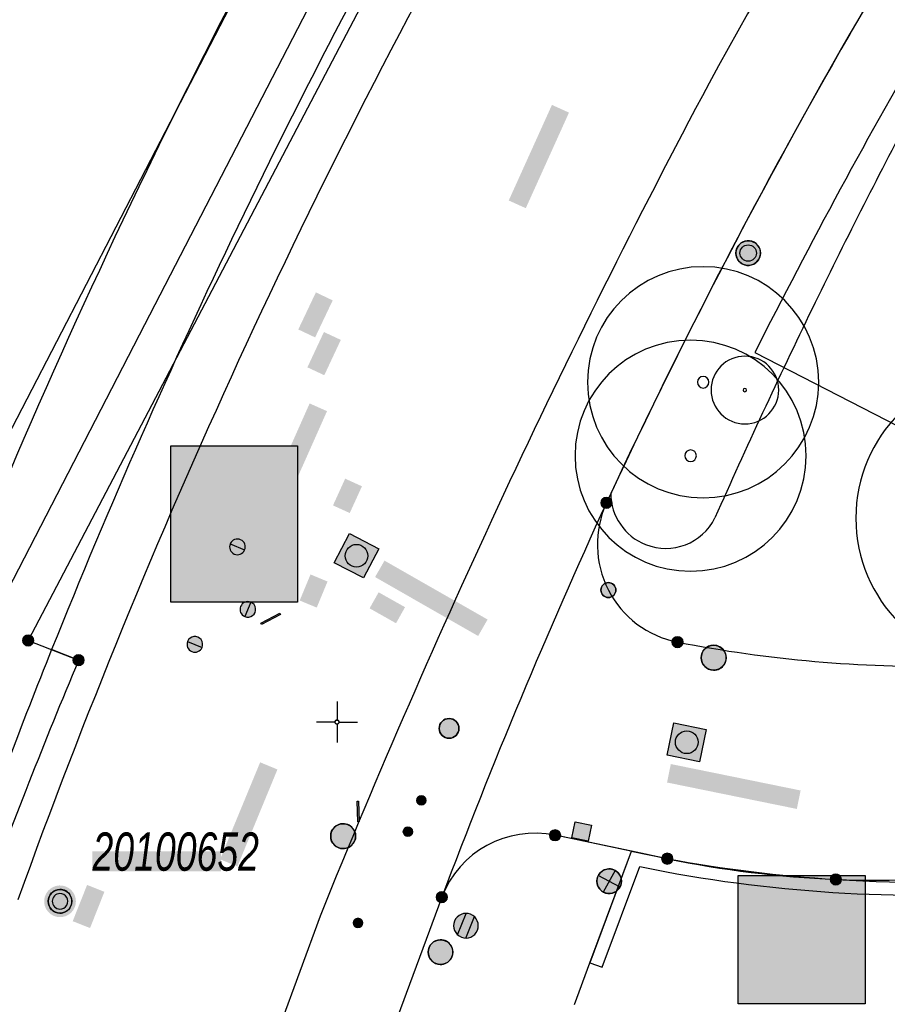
# Model space of a CAD drawing. Header units: metres. Extents: x 2695560 to 2696939, y 1260491 to 1262050.
# Tile 785 of 1005: x 2696666 to 2696693, y 1261416 to 1261446. Entities that reach past the tile are written whole.
import ezdxf

# ---------------------------------------------------------------- set-up
doc = ezdxf.new("R2010")
doc.units = ezdxf.units.M
doc.linetypes.add('AUSGEZOGEN', pattern=[0])
for name, color, linetype in [('XR$1$AV_Flächen (EO)', 7, 'AUSGEZOGEN'), ('XR$1$AV_Grenzpunkte', 7, 'AUSGEZOGEN'), ('XR$1$AV_Koordinatennetzpunkte', 7, 'AUSGEZOGEN'), ('XR$1$AV_Lagefixpunkt-Nr.', 7, 'AUSGEZOGEN'), ('XR$1$AV_Lagefixpunkte', 7, 'AUSGEZOGEN'), ('XR$1$AV_Linien (BB)', 7, 'AUSGEZOGEN'), ('XR$1$AV_Linien (EO)', 7, 'AUSGEZOGEN'), ('XR$1$AW_LK_Schachtdeckel', 24, 'AUSGEZOGEN'), ('XR$1$AW_LK_Zwischenpunkt', 24, 'AUSGEZOGEN'), ('XR$1$EW_LK_Bauwerk_FL_Linie_Punkt', 1, 'AUSGEZOGEN'), ('XR$1$EW_LK_Knoten', 1, 'AUSGEZOGEN'), ('XR$1$GR_Baum', 94, 'AUSGEZOGEN'), ('XR$1$Liegenschaftsgrenzen', 7, 'AUSGEZOGEN'), ('XR$1$PFAV', 255, 'AUSGEZOGEN'), ('XR$1$PFAW', 255, 'AUSGEZOGEN'), ('XR$1$PFEW', 255, 'AUSGEZOGEN'), ('XR$1$PFWA', 255, 'AUSGEZOGEN'), ('XR$1$RAEW', 8, 'AUSGEZOGEN'), ('XR$1$RP_Abstandslinie', 7, 'AUSGEZOGEN'), ('XR$1$WA_LK_Absperrarmatur', 171, 'AUSGEZOGEN'), ('XR$1$WA_LK_Hydrant', 171, 'AUSGEZOGEN'), ('XR$1$WA_LK_Rohrleitungsteil', 171, 'AUSGEZOGEN')]:
    doc.layers.add(name, color=color, linetype=linetype)
doc.styles.add('ARIAL', font='arial.ttf')

# ---------------------------------------------------------------- blocks, each defined once
blk = doc.blocks.new('COMPLEXOBJECT_20')
at = {"layer": 'XR$1$AV_Linien (BB)', "color": 7, "linetype": 'AUSGEZOGEN', "transparency": 33554687}
blk.add_arc((6853.571, 11352.256), 187.984, 149.62568, 154.91721, dxfattribs=at)
blk = doc.blocks.new('COMPLEXOBJECT_115')
at = {"layer": 'XR$1$AV_Linien (BB)', "color": 7, "linetype": 'AUSGEZOGEN', "transparency": 33554687}
blk.add_lwpolyline([(6690.688, 11478.743), (6669.153, 11437.068), (6649.028, 11398.05)], dxfattribs=at)
blk = doc.blocks.new('COMPLEXOBJECT_126')
at = {"layer": 'XR$1$AV_Linien (BB)', "color": 7, "linetype": 'AUSGEZOGEN', "transparency": 33554687}
blk.add_line((6685.03, 11420.85), (6683.938, 11421.077), dxfattribs=at)
blk.add_arc((6691.617, 11453.265), 33.078, 258.5129, 267.4575, dxfattribs=at)
blk = doc.blocks.new('COMPLEXOBJECT_127')
at = {"layer": 'XR$1$AV_Linien (BB)', "color": 7, "linetype": 'AUSGEZOGEN', "transparency": 33554687}
for centre, radius, start, end in [((6868.925, 11350.322), 199.572, 152.17822, 154.08072), ((6869.258, 11350.165), 199.94, 154.08201, 156.08884), ((6684.983, 11431.944), 1.668, 179.8563, 248.5207), ((6684.983, 11431.944), 1.668, 248.528, 333.6892)]:
    blk.add_arc(centre, radius, start, end, dxfattribs=at)
blk = doc.blocks.new('COMPLEXOBJECT_129')
at = {"layer": 'XR$1$AV_Linien (BB)', "color": 7, "linetype": 'AUSGEZOGEN', "transparency": 33554687}
blk.add_line((6683.938, 11421.077), (6681.62, 11421.56), dxfattribs=at)
blk.add_arc((6681.001, 11418.605), 3.019, 78.1762, 159.138, dxfattribs=at)
blk = doc.blocks.new('COMPLEXOBJECT_130')
at = {"layer": 'XR$1$AV_Linien (BB)', "color": 7, "linetype": 'AUSGEZOGEN', "transparency": 33554687}
for centre, radius, start, end in [((6685.956, 11430.397), 3.049, 155.535, 207.059), ((6685.913, 11430.377), 3.002, 207.0893, 258.9965), ((6692.987, 11466.763), 40.07, 258.9975, 271.0334), ((6694.461, 11444.747), 18.063, 267.6185, 277.8578)]:
    blk.add_arc(centre, radius, start, end, dxfattribs=at)
blk = doc.blocks.new('COMPLEXOBJECT_134')
at = {"layer": 'XR$1$AV_Linien (BB)', "color": 7, "linetype": 'AUSGEZOGEN', "transparency": 33554687}
blk.add_lwpolyline([(6691.676, 11412.91), (6695.413, 11411.567), (6697.809, 11418.128)], dxfattribs=at)
for centre, radius, start, end in [((6692.823, 11463.176), 43.039, 266.4393, 275.1402), ((6696.419, 11418.792), 1.54, 334.4657, 80.2912)]:
    blk.add_arc(centre, radius, start, end, dxfattribs=at)
blk = doc.blocks.new('COMPLEXOBJECT_158')
at = {"layer": 'XR$1$AV_Linien (BB)', "color": 7, "linetype": 'AUSGEZOGEN', "transparency": 33554687}
for centre, radius, start, end in [((6691.663, 11453.2), 32.926, 285.2969, 295.6573), ((6691.376, 11453.222), 33.025, 267.873, 285.7682)]:
    blk.add_arc(centre, radius, start, end, dxfattribs=at)
blk = doc.blocks.new('COMPLEXOBJECT_610')
at = {"layer": 'XR$1$AV_Linien (BB)', "color": 7, "linetype": 'AUSGEZOGEN', "transparency": 33554687}
blk.add_arc((6849.144, 11350.938), 197.203, 157.3504, 159.68296, dxfattribs=at)
blk = doc.blocks.new('COMPLEXOBJECT_611')
at = {"layer": 'XR$1$AV_Linien (BB)', "color": 7, "linetype": 'AUSGEZOGEN', "transparency": 33554687}
blk.add_arc((6859.874, 11349.717), 208.476, 150.45905, 158.18138, dxfattribs=at)
blk = doc.blocks.new('COMPLEXOBJECT_766')
at = {"layer": 'XR$1$AV_Linien (BB)', "color": 7, "linetype": 'AUSGEZOGEN', "transparency": 33554687}
blk.add_arc((6862.231, 11348.54), 209.354, 150.46826, 160.15733, dxfattribs=at)
blk = doc.blocks.new('COMPLEXOBJECT_800')
at = {"layer": 'XR$1$AV_Linien (BB)', "color": 7, "linetype": 'AUSGEZOGEN', "transparency": 33554687}
blk.add_line((6674.483, 11419.102), (6664.103, 11390.852), dxfattribs=at)
for centre, radius, start, end in [((6856.146, 11351.514), 193.59, 139.92473, 151.32481), ((6919.725, 11319.999), 264.509, 151.94394, 157.99625)]:
    blk.add_arc(centre, radius, start, end, dxfattribs=at)
blk = doc.blocks.new('COMPLEXOBJECT_870')
at = {"layer": 'XR$1$AV_Flächen (EO)', "color": 7, "linetype": 'AUSGEZOGEN', "transparency": 33554687}
blk.add_line((6667.15, 11426.88), (6666.332, 11427.201), dxfattribs=at)
blk.add_arc((6849.144, 11350.938), 197.203, 157.3504, 159.68296, dxfattribs=at)
blk = doc.blocks.new('COMPLEXOBJECT_959')
at = {"layer": 'XR$1$AV_Flächen (EO)', "color": 7, "linetype": 'AUSGEZOGEN', "transparency": 33554687}
for p, q in [((6684.191, 11420.61), (6684.957, 11420.456)), ((6697.448, 11418.301), (6697.809, 11418.128))]:
    blk.add_line(p, q, dxfattribs=at)
blk.add_lwpolyline([(6685.03, 11420.85), (6683.935, 11421.069), (6682.681, 11417.691), (6683.056, 11417.552), (6684.191, 11420.61)], dxfattribs=at)
for centre, radius, start, end in [((6692.817, 11463.017), 42.88, 259.5367, 266.4337), ((6692.789, 11462.917), 43.177, 259.5498, 275.1483), ((6692.823, 11463.176), 43.039, 266.4393, 275.1402), ((6696.42, 11418.792), 1.54, 23.0608, 80.3108), ((6696.446, 11418.811), 1.124, 333.0153, 78.8864), ((6696.416, 11418.793), 1.544, 334.4994, 22.9687)]:
    blk.add_arc(centre, radius, start, end, dxfattribs=at)
blk = doc.blocks.new('COMPLEXOBJECT_978')
at = {"layer": 'XR$1$AV_Linien (EO)', "color": 7, "linetype": 'AUSGEZOGEN', "transparency": 33554687}
blk.add_line((6645.131, 11395.322), (6689.593, 11481.183), dxfattribs=at)
blk = doc.blocks.new('COMPLEXOBJECT_1215')
at = {"layer": 'XR$1$Liegenschaftsgrenzen', "color": 7, "linetype": 'AUSGEZOGEN', "transparency": 33554687}
blk.add_lwpolyline([(6684.6, 11460.76), (6683.44, 11461.45), (6665.62, 11427.48), (6667.15, 11426.88)], dxfattribs=at)
blk.add_arc((6849.144, 11350.938), 197.203, 157.3504, 159.68296, dxfattribs=at)
blk = doc.blocks.new('COMPLEXOBJECT_1216')
at = {"layer": 'XR$1$Liegenschaftsgrenzen', "color": 7, "linetype": 'AUSGEZOGEN', "transparency": 33554687}
blk.add_line((6678.18, 11419.68), (6670.46, 11398.88), dxfattribs=at)
blk = doc.blocks.new('COMPLEXOBJECT_1223')
at = {"layer": 'XR$1$Liegenschaftsgrenzen', "color": 7, "linetype": 'AUSGEZOGEN', "transparency": 33554687}
blk.add_arc((6852.699, 11352.708), 187.003, 149.61009, 155.02685, dxfattribs=at)
blk = doc.blocks.new('COMPLEXOBJECT_1237')
at = {"layer": 'XR$1$Liegenschaftsgrenzen', "color": 7, "linetype": 'AUSGEZOGEN', "transparency": 33554687}
blk.add_line((6685.03, 11420.85), (6681.62, 11421.56), dxfattribs=at)
for centre, radius, start, end in [((6691.663, 11453.2), 32.926, 285.2969, 295.6573), ((6681.001, 11418.605), 3.019, 78.1762, 159.138), ((6691.376, 11453.222), 33.025, 267.873, 285.7682), ((6691.617, 11453.265), 33.078, 258.5129, 267.4575)]:
    blk.add_arc(centre, radius, start, end, dxfattribs=at)
blk = doc.blocks.new('COMPLEXOBJECT_1238')
at = {"layer": 'XR$1$Liegenschaftsgrenzen', "color": 7, "linetype": 'AUSGEZOGEN', "transparency": 33554687}
for centre, radius, start, end in [((6685.956, 11430.397), 3.049, 155.535, 207.059), ((6685.913, 11430.377), 3.002, 207.0893, 258.9965), ((6692.987, 11466.763), 40.07, 258.9975, 271.0334)]:
    blk.add_arc(centre, radius, start, end, dxfattribs=at)
blk = doc.blocks.new('BWAV1')
at = {"layer": 'XR$1$PFAV', "transparency": 33554687}
blk.add_hatch(color=7, dxfattribs=at).paths.add_polyline_path([(0.67, 0), (0.656, 0.135), (0.616, 0.264), (0.55, 0.383), (0.462, 0.486), (0.354, 0.569), (0.233, 0.628), (0.101, 0.662), (-0.034, 0.669), (-0.168, 0.649), (-0.295, 0.602), (-0.41, 0.53), (-0.508, 0.436), (-0.586, 0.325), (-0.639, 0.201), (-0.667, 0.068), (-0.667, -0.068), (-0.639, -0.201), (-0.586, -0.325), (-0.508, -0.436), (-0.41, -0.53), (-0.295, -0.602), (-0.168, -0.649), (-0.034, -0.669), (0.101, -0.662), (0.233, -0.628), (0.354, -0.569), (0.462, -0.486), (0.55, -0.383), (0.616, -0.264), (0.656, -0.135)])
at = {"color": 7, "transparency": 33554687}
for radius, start, end in [(0.5, 91.1948, 268.8052), (0.5, 268.8052, 91.1948), (0.326, 91.1948, 268.8052), (0.326, 268.8052, 91.1948)]:
    blk.add_arc((0, 0), radius, start, end, dxfattribs=at)
at = {"layer": 'XR$1$PFAV', "transparency": 33554687}
blk.add_circle((0, 0), 0.5, dxfattribs=at)
blk = doc.blocks.new('BAV15')
at = {"layer": 'XR$1$PFAV', "transparency": 33554687}
blk.add_hatch(color=7, dxfattribs=at).paths.add_polyline_path([(0.5, 0), (0.49, 0.101), (0.459, 0.197), (0.41, 0.286), (0.344, 0.362), (0.264, 0.424), (0.174, 0.469), (0.076, 0.494), (-0.025, 0.499), (-0.125, 0.484), (-0.22, 0.449), (-0.306, 0.395), (-0.379, 0.326), (-0.437, 0.243), (-0.477, 0.15), (-0.497, 0.051), (-0.497, -0.051), (-0.477, -0.15), (-0.437, -0.243), (-0.379, -0.326), (-0.306, -0.395), (-0.22, -0.449), (-0.125, -0.484), (-0.025, -0.499), (0.076, -0.494), (0.174, -0.469), (0.264, -0.424), (0.344, -0.362), (0.41, -0.286), (0.459, -0.197), (0.49, -0.101)])
at = {"color": 7, "transparency": 33554687}
for start, end in [(90, 270), (270, 90)]:
    blk.add_arc((0, 0), 0.5, start, end, dxfattribs=at)
at = {"layer": 'XR$1$PFAV', "transparency": 33554687}
blk.add_circle((0, 0), 0.5, dxfattribs=at)
blk = doc.blocks.new('BAV2041')
at = {"color": 7, "transparency": 33554687}
for p, q in [((0, 0.5), (0, 0.05)), ((-0.05, 0), (-0.5, 0)), ((0.05, 0), (0.5, 0)), ((0, -0.05), (0, -0.5))]:
    blk.add_line(p, q, dxfattribs=at)
blk.add_circle((0, 0), 0.05, dxfattribs=at)
for start, end in [(90, 270), (270, 90)]:
    blk.add_arc((0, 0), 0.05, start, end, dxfattribs=at)
blk = doc.blocks.new('COMPLEXOBJECT_1451')
at = {"layer": 'XR$1$RP_Abstandslinie', "color": 7, "linetype": 'AUSGEZOGEN', "transparency": 33554687}
blk.add_arc((6857.667, 11350.527), 209.368, 149.87373, 159.68656, dxfattribs=at)
blk = doc.blocks.new('WBGR1')
at = {"color": 94, "transparency": 33554687}
for radius, start, end in [(1, 90, 270), (1, 270, 90), (0.05, 90, 270), (0.05, 270, 90)]:
    blk.add_arc((0, 0), radius, start, end, dxfattribs=at)
blk = doc.blocks.new('BAW2092')
at = {"true_color": 0x000000, "transparency": 33554687}
blk.add_hatch(color=18, dxfattribs=at).paths.add_polyline_path([(-0.03, 0.5), (-0.03, -0.5), (0.03, -0.5), (0.03, 0.5)])
at = {"transparency": 33554687}
blk.add_lwpolyline([(-0.03, 0.5), (0.03, 0.5), (0.03, -0.5), (-0.03, -0.5), (-0.03, 0.5)], close=True, dxfattribs=at)
blk = doc.blocks.new('BAW2087')
at = {"lineweight": 25, "true_color": 0x000000, "transparency": 33554687}
h = blk.add_hatch(color=18, dxfattribs=at)
h.paths.add_polyline_path([(-0.5, 0.5), (-0.5, -0.5), (0.5, -0.5), (0.5, 0.5)])
h.paths.add_polyline_path([(0.337, -0.069), (0.316, -0.136), (0.282, -0.196), (0.237, -0.249), (0.182, -0.292), (0.119, -0.322), (0.052, -0.34), (-0.017, -0.343), (-0.086, -0.333), (-0.151, -0.309), (-0.21, -0.272), (-0.261, -0.224), (-0.301, -0.167), (-0.328, -0.103), (-0.342, -0.035), (-0.342, 0.035), (-0.328, 0.103), (-0.301, 0.167), (-0.261, 0.224), (-0.21, 0.272), (-0.151, 0.309), (-0.086, 0.333), (-0.017, 0.343), (0.052, 0.34), (0.119, 0.322), (0.182, 0.292), (0.237, 0.249), (0.282, 0.196), (0.316, 0.136), (0.337, 0.069), (0.344, 0)], flags=16)
at = {"layer": 'XR$1$PFAW', "lineweight": 25, "transparency": 33554687}
blk.add_hatch(color=7, dxfattribs=at).paths.add_polyline_path([(0.344, 0), (0.337, 0.069), (0.316, 0.136), (0.282, 0.196), (0.237, 0.249), (0.182, 0.292), (0.119, 0.322), (0.052, 0.34), (-0.017, 0.343), (-0.086, 0.333), (-0.151, 0.309), (-0.21, 0.272), (-0.261, 0.224), (-0.301, 0.167), (-0.328, 0.103), (-0.342, 0.035), (-0.342, -0.035), (-0.328, -0.103), (-0.301, -0.167), (-0.261, -0.224), (-0.21, -0.272), (-0.151, -0.309), (-0.086, -0.333), (-0.017, -0.343), (0.052, -0.34), (0.119, -0.322), (0.182, -0.292), (0.237, -0.249), (0.282, -0.196), (0.316, -0.136), (0.337, -0.069)])
at = {"lineweight": 25, "transparency": 33554687}
for p, q in [((-0.5, 0.5, 0.993), (0.5, 0.5, 0.993)), ((-0.5, -0.5, 0.993), (-0.5, 0.5, 0.993)), ((0.5, 0.5, 0.993), (0.5, -0.5, 0.993)), ((0.5, -0.5, 0.993), (-0.5, -0.5, 0.993))]:
    blk.add_line(p, q, dxfattribs=at)
blk.add_circle((0, 0), 0.344, dxfattribs=at)
at = {"layer": 'XR$1$PFAW', "lineweight": 25, "transparency": 33554687}
blk.add_line((-0.5, 0.5), (0.5, 0.5), dxfattribs=at)
at = {"layer": 'XR$1$PFAW', "color": 31, "lineweight": 25, "transparency": 33554687}
for p, q in [((-0.5, -0.5), (-0.5, 0.5)), ((0.5, 0.5), (0.5, -0.5)), ((0.5, -0.5), (-0.5, -0.5))]:
    blk.add_line(p, q, dxfattribs=at)
at = {"layer": 'XR$1$PFAW', "lineweight": 25, "transparency": 33554687}
blk.add_circle((0, 0), 0.344, dxfattribs=at)
blk = doc.blocks.new('BAW2090')
at = {"layer": 'XR$1$PFAW', "lineweight": 25, "transparency": 33554687}
blk.add_hatch(color=7, dxfattribs=at).paths.add_polyline_path([(0.5, 0), (0.49, 0.101), (0.459, 0.197), (0.41, 0.286), (0.344, 0.362), (0.264, 0.424), (0.174, 0.469), (0.076, 0.494), (-0.025, 0.499), (-0.125, 0.484), (-0.22, 0.449), (-0.306, 0.395), (-0.379, 0.326), (-0.437, 0.243), (-0.477, 0.15), (-0.497, 0.051), (-0.497, -0.051), (-0.477, -0.15), (-0.437, -0.243), (-0.379, -0.326), (-0.306, -0.395), (-0.22, -0.449), (-0.125, -0.484), (-0.025, -0.499), (0.076, -0.494), (0.174, -0.469), (0.264, -0.424), (0.344, -0.362), (0.41, -0.286), (0.459, -0.197), (0.49, -0.101)])
at = {"lineweight": 25, "transparency": 33554687}
for p, q in [((-0.177, 0.468), (-0.177, -0.468)), ((0.179, 0.467), (0.177, -0.468))]:
    blk.add_line(p, q, dxfattribs=at)
for start, end in [(90, 180), (0, 90), (180, 270), (270, 0)]:
    blk.add_arc((0, 0), 0.5, start, end, dxfattribs=at)
blk = doc.blocks.new('BAW2088')
at = {"layer": 'XR$1$PFAW', "transparency": 33554687}
blk.add_hatch(color=253, dxfattribs=at).paths.add_polyline_path([(0.51, 0), (0.5, 0.101), (0.47, 0.197), (0.421, 0.286), (0.355, 0.362), (0.275, 0.424), (0.184, 0.469), (0.086, 0.494), (-0.015, 0.499), (-0.115, 0.484), (-0.21, 0.449), (-0.296, 0.395), (-0.369, 0.326), (-0.427, 0.243), (-0.467, 0.15), (-0.487, 0.051), (-0.487, -0.051), (-0.467, -0.15), (-0.427, -0.243), (-0.369, -0.326), (-0.296, -0.395), (-0.21, -0.449), (-0.115, -0.484), (-0.015, -0.499), (0.086, -0.494), (0.184, -0.469), (0.275, -0.424), (0.355, -0.362), (0.421, -0.286), (0.47, -0.197), (0.5, -0.101)])
at = {"transparency": 33554687}
for start, end in [(91.1948, 268.8052), (268.8052, 91.1948)]:
    blk.add_arc((0.01, 0), 0.5, start, end, dxfattribs=at)
at = {"layer": 'XR$1$PFAW', "transparency": 33554687}
blk.add_circle((0.01, 0), 0.5, dxfattribs=at)
blk = doc.blocks.new('BAW2082')
at = {"layer": 'XR$1$PFAW', "transparency": 33554687}
blk.add_hatch(color=7, dxfattribs=at).paths.add_polyline_path([(0.509, -0.003), (0.499, 0.098), (0.469, 0.194), (0.42, 0.283), (0.354, 0.359), (0.274, 0.421), (0.183, 0.466), (0.085, 0.491), (-0.016, 0.496), (-0.116, 0.481), (-0.211, 0.446), (-0.297, 0.392), (-0.37, 0.323), (-0.428, 0.24), (-0.468, 0.147), (-0.488, 0.047), (-0.488, -0.054), (-0.468, -0.153), (-0.428, -0.246), (-0.37, -0.329), (-0.297, -0.398), (-0.211, -0.452), (-0.116, -0.487), (-0.016, -0.502), (0.085, -0.497), (0.183, -0.472), (0.274, -0.427), (0.354, -0.366), (0.42, -0.289), (0.469, -0.2), (0.499, -0.104)])
at = {"transparency": 33554687}
for start, end in [(91.1948, 268.8052), (268.8052, 91.1948)]:
    blk.add_arc((0.01, 0), 0.5, start, end, dxfattribs=at)
at = {"layer": 'XR$1$PFAW', "transparency": 33554687}
blk.add_circle((0.009, -0.003), 0.5, dxfattribs=at)
blk = doc.blocks.new('BAW2089')
at = {"layer": 'XR$1$PFAW', "transparency": 33554687}
blk.add_hatch(color=7, dxfattribs=at).paths.add_polyline_path([(-0.5, 0.5), (-0.5, -0.5), (0.5, -0.5), (0.5, 0.5)])
at = {"transparency": 33554687}
blk.add_lwpolyline([(-0.5, 0.5), (0.5, 0.5), (0.5, -0.5), (-0.5, -0.5), (-0.5, 0.5)], close=True, dxfattribs=at)
at = {"layer": 'XR$1$PFAW', "transparency": 33554687}
blk.add_lwpolyline([(-0.5, 0.5), (0.5, 0.5), (0.5, -0.5), (-0.5, -0.5), (-0.5, 0.5)], close=True, dxfattribs=at)
blk = doc.blocks.new('BWA2013')
at = {"true_color": 0x000000, "transparency": 33554687}
blk.add_hatch(color=18, dxfattribs=at).paths.add_polyline_path([(-0.291, -0.409), (0.352, 0.357), (0.291, 0.409), (-0.352, -0.357)])
at = {"transparency": 33554687}
blk.add_lwpolyline([(-0.291, -0.409), (-0.352, -0.357), (0.291, 0.409), (0.352, 0.357), (-0.291, -0.409)], close=True, dxfattribs=at)
blk = doc.blocks.new('BWA2009')
at = {"true_color": 0x000000, "transparency": 33554687}
blk.add_hatch(color=18, dxfattribs=at).paths.add_polyline_path([(0.333, 0), (0.327, 0.067), (0.306, 0.131), (0.274, 0.19), (0.23, 0.242), (0.176, 0.283), (0.116, 0.313), (0.05, 0.329), (-0.017, 0.333), (-0.084, 0.323), (-0.147, 0.299), (-0.204, 0.264), (-0.253, 0.217), (-0.291, 0.162), (-0.318, 0.1), (-0.332, 0.034), (-0.332, -0.034), (-0.318, -0.1), (-0.291, -0.162), (-0.253, -0.217), (-0.204, -0.264), (-0.147, -0.299), (-0.084, -0.323), (-0.017, -0.333), (0.05, -0.329), (0.116, -0.313), (0.176, -0.283), (0.23, -0.242), (0.274, -0.19), (0.306, -0.131), (0.327, -0.067)])
at = {"layer": 'XR$1$PFWA', "transparency": 33554687}
blk.add_hatch(color=7, dxfattribs=at).paths.add_polyline_path([(0.5, 0), (0.49, 0.101), (0.459, 0.197), (0.41, 0.286), (0.344, 0.362), (0.264, 0.424), (0.174, 0.469), (0.076, 0.494), (-0.025, 0.499), (-0.125, 0.484), (-0.22, 0.449), (-0.306, 0.395), (-0.379, 0.326), (-0.437, 0.243), (-0.477, 0.15), (-0.497, 0.051), (-0.497, -0.051), (-0.477, -0.15), (-0.437, -0.243), (-0.379, -0.326), (-0.306, -0.395), (-0.22, -0.449), (-0.125, -0.484), (-0.025, -0.499), (0.076, -0.494), (0.174, -0.469), (0.264, -0.424), (0.344, -0.362), (0.41, -0.286), (0.459, -0.197), (0.49, -0.101)])
at = {"transparency": 33554687}
blk.add_circle((0, 0), 0.333, dxfattribs=at)
for start, end in [(90, 180), (0, 90), (180, 270), (270, 0)]:
    blk.add_arc((0, 0), 0.5, start, end, dxfattribs=at)
at = {"layer": 'XR$1$PFWA', "transparency": 33554687}
blk.add_circle((0, 0), 0.5, dxfattribs=at)
blk = doc.blocks.new('BWA965')
at = {"layer": 'XR$1$PFWA', "transparency": 33554687}
blk.add_hatch(color=7, dxfattribs=at).paths.add_polyline_path([(0, 0.5), (-0.051, 0.497), (-0.101, 0.49), (-0.15, 0.477), (-0.197, 0.459), (-0.243, 0.437), (-0.286, 0.41), (-0.326, 0.379), (-0.362, 0.344), (-0.395, 0.306), (-0.424, 0.264), (-0.449, 0.22), (-0.469, 0.174), (-0.484, 0.125), (-0.494, 0.076), (-0.499, 0.025), (-0.499, -0.025), (-0.494, -0.076), (-0.484, -0.125), (-0.469, -0.174), (-0.449, -0.22), (-0.424, -0.264), (-0.395, -0.306), (-0.362, -0.344), (-0.326, -0.379), (-0.286, -0.41), (-0.243, -0.437), (-0.197, -0.459), (-0.15, -0.477), (-0.101, -0.49), (-0.051, -0.497), (0, -0.5), (0.051, -0.497), (0.101, -0.49), (0.15, -0.477), (0.197, -0.459), (0.243, -0.437), (0.286, -0.41), (0.326, -0.379), (0.362, -0.344), (0.395, -0.306), (0.424, -0.264), (0.449, -0.22), (0.469, -0.174), (0.484, -0.125), (0.494, -0.076), (0.499, -0.025), (0.499, 0.025), (0.494, 0.076), (0.484, 0.125), (0.469, 0.174), (0.449, 0.22), (0.424, 0.264), (0.395, 0.306), (0.362, 0.344), (0.326, 0.379), (0.286, 0.41), (0.243, 0.437), (0.197, 0.459), (0.15, 0.477), (0.101, 0.49), (0.051, 0.497)])
at = {"transparency": 33554687}
blk.add_line((0, 0.5), (0, -0.5), dxfattribs=at)
for start, end in [(90, 270), (270, 90)]:
    blk.add_arc((0, 0), 0.5, start, end, dxfattribs=at)
blk = doc.blocks.new('BEW15')
at = {"layer": 'XR$1$PFEW', "transparency": 33554687}
h = blk.add_hatch(color=7, dxfattribs=at)
h.paths.add_polyline_path([(-0.5, 0), (-0.497, -0.05), (-0.489, -0.1), (-0.477, -0.15), (-0.459, -0.197), (-0.437, -0.242), (-0.41, -0.285), (-0.379, -0.326), (-0.344, -0.362), (-0.306, -0.395), (-0.264, -0.424), (-0.22, -0.449), (-0.173, -0.469), (-0.125, -0.484), (-0.075, -0.494), (-0.025, -0.499), (0.026, -0.499), (0.076, -0.494), (0.126, -0.484), (0.174, -0.469), (0.22, -0.449), (0.265, -0.424), (0.306, -0.395), (0.345, -0.362), (0.38, -0.326), (0.411, -0.285), (0.437, -0.242), (0.46, -0.197), (0.477, -0.15), (0.49, -0.1), (0.498, -0.05), (0.5, 0), (0.498, 0.051), (0.49, 0.101), (0.477, 0.15), (0.46, 0.197), (0.437, 0.243), (0.411, 0.286), (0.38, 0.326), (0.345, 0.363), (0.306, 0.396), (0.265, 0.424), (0.22, 0.449), (0.174, 0.469), (0.126, 0.484), (0.076, 0.494), (0.026, 0.5), (-0.025, 0.5), (-0.075, 0.494), (-0.125, 0.484), (-0.173, 0.469), (-0.22, 0.449), (-0.264, 0.424), (-0.306, 0.396), (-0.344, 0.363), (-0.379, 0.326), (-0.41, 0.286), (-0.437, 0.243), (-0.459, 0.197), (-0.477, 0.15), (-0.489, 0.101), (-0.497, 0.051)])
h.paths.add_polyline_path([(0.01, 0.001), (0.01, 0), (0.01, -0.001), (0.01, -0.002), (0.01, -0.003), (0.009, -0.004), (0.009, -0.005), (0.009, -0.006), (0.008, -0.006), (0.007, -0.007), (0.006, -0.008), (0.006, -0.008), (0.005, -0.009), (0.004, -0.009), (0.003, -0.01), (0.002, -0.01), (0.001, -0.01), (0, -0.01), (-0.001, -0.01), (-0.002, -0.01), (-0.003, -0.009), (-0.004, -0.009), (-0.005, -0.008), (-0.006, -0.008), (-0.007, -0.007), (-0.007, -0.006), (-0.008, -0.006), (-0.008, -0.005), (-0.009, -0.004), (-0.009, -0.003), (-0.009, -0.002), (-0.01, -0.001), (-0.01, 0), (-0.01, 0.001), (-0.009, 0.002), (-0.009, 0.003), (-0.009, 0.004), (-0.008, 0.005), (-0.008, 0.006), (-0.007, 0.007), (-0.007, 0.007), (-0.006, 0.008), (-0.005, 0.009), (-0.004, 0.009), (-0.003, 0.01), (-0.002, 0.01), (-0.001, 0.01), (0, 0.01), (0.001, 0.01), (0.002, 0.01), (0.003, 0.01), (0.004, 0.01), (0.005, 0.009), (0.006, 0.009), (0.006, 0.008), (0.007, 0.007), (0.008, 0.007), (0.009, 0.006), (0.009, 0.005), (0.009, 0.004), (0.01, 0.003), (0.01, 0.002)], flags=16)
at = {"color": 1, "transparency": 33554687}
for start, end in [(0, 180), (180, 0)]:
    blk.add_arc((0, 0), 0.5, start, end, dxfattribs=at)
at = {"layer": 'XR$1$PFEW', "transparency": 33554687}
blk.add_circle((0, 0), 0.5, dxfattribs=at)
blk = doc.blocks.new('BEWLP2549_S')
at = {"layer": 'XR$1$PFEW', "transparency": 33554687}
blk.add_hatch(color=7, dxfattribs=at).paths.add_polyline_path([(0.5, 0), (0.49, 0.101), (0.459, 0.197), (0.41, 0.286), (0.344, 0.362), (0.264, 0.424), (0.174, 0.469), (0.076, 0.494), (-0.025, 0.499), (-0.125, 0.484), (-0.22, 0.449), (-0.306, 0.395), (-0.379, 0.326), (-0.437, 0.243), (-0.477, 0.15), (-0.497, 0.051), (-0.497, -0.051), (-0.477, -0.15), (-0.437, -0.243), (-0.379, -0.326), (-0.306, -0.395), (-0.22, -0.449), (-0.125, -0.484), (-0.025, -0.499), (0.076, -0.494), (0.174, -0.469), (0.264, -0.424), (0.344, -0.362), (0.41, -0.286), (0.459, -0.197), (0.49, -0.101)])
at = {"color": 1, "transparency": 33554687}
for p, q in [((0.354, -0.354), (-0.354, 0.354)), ((-0.354, -0.354), (0.354, 0.354))]:
    blk.add_line(p, q, dxfattribs=at)
for start, end in [(91.3809, 268.6191), (268.6191, 91.3809)]:
    blk.add_arc((0, 0), 0.5, start, end, dxfattribs=at)
at = {"layer": 'XR$1$PFEW', "transparency": 33554687}
blk.add_circle((0, 0), 0.5, dxfattribs=at)
blk = doc.blocks.new('BEW957')
at = {"layer": 'XR$1$RAEW', "transparency": 33554687}
blk.add_hatch(color=1, dxfattribs=at).paths.add_polyline_path([(-0.5, 0), (-0.5, -0.05), (-0.49, -0.1), (-0.48, -0.15), (-0.46, -0.2), (-0.44, -0.24), (-0.41, -0.29), (-0.38, -0.33), (-0.34, -0.36), (-0.31, -0.4), (-0.26, -0.42), (-0.22, -0.45), (-0.17, -0.47), (-0.13, -0.48), (-0.08, -0.49), (-0.03, -0.5), (0.03, -0.5), (0.08, -0.49), (0.13, -0.48), (0.17, -0.47), (0.22, -0.45), (0.26, -0.42), (0.31, -0.4), (0.34, -0.36), (0.38, -0.33), (0.41, -0.29), (0.44, -0.24), (0.46, -0.2), (0.48, -0.15), (0.49, -0.1), (0.5, -0.05), (0.5, 0), (0.5, 0.05), (0.49, 0.1), (0.48, 0.15), (0.46, 0.2), (0.44, 0.24), (0.41, 0.29), (0.38, 0.33), (0.34, 0.36), (0.31, 0.4), (0.26, 0.42), (0.22, 0.45), (0.17, 0.47), (0.13, 0.48), (0.08, 0.49), (0.03, 0.5), (-0.03, 0.5), (-0.08, 0.49), (-0.13, 0.48), (-0.17, 0.47), (-0.22, 0.45), (-0.26, 0.42), (-0.31, 0.4), (-0.34, 0.36), (-0.38, 0.33), (-0.41, 0.29), (-0.44, 0.24), (-0.46, 0.2), (-0.48, 0.15), (-0.49, 0.1), (-0.5, 0.05)])
at = {"color": 1, "transparency": 33554687}
for start, end in [(90, 180), (180, 270), (0, 90), (270, 0)]:
    blk.add_arc((0, 0), 0.5, start, end, dxfattribs=at)
at = {"layer": 'XR$1$RAEW', "color": 1, "transparency": 33554687}
blk.add_circle((0, 0), 0.5, dxfattribs=at)
blk = doc.blocks.new('COMPLEXOBJECT_2823')
at = {"layer": 'XR$1$RP_Abstandslinie', "color": 7, "linetype": 'AUSGEZOGEN', "transparency": 33554687}
blk.add_line((6687.69, 11436.23), (6696.59, 11431.65), dxfattribs=at)
blk.add_arc((6858.419, 11350.115), 191.217, 149.88024, 153.2339, dxfattribs=at)

msp = doc.modelspace()

# ---------------------------------------------------------------- hatches: boundary and pattern name
at = {"transparency": 33554687}
for points in [[(2696681.184, 1261440.654), (2696681.702, 1261440.42), (2696683.014, 1261443.324), (2696682.496, 1261443.558)], [(2696674.793, 1261436.737), (2696675.304, 1261436.495), (2696675.838, 1261437.62), (2696675.327, 1261437.863)], [(2696675.07, 1261435.586), (2696675.583, 1261435.346), (2696676.084, 1261436.419), (2696675.571, 1261436.659)], [(2696673.499, 1261430.805), (2696674.027, 1261430.571), (2696675.665, 1261434.255), (2696675.137, 1261434.489)], [(2696670.92, 1261433.2), (2696670.92, 1261428.452), (2696674.771, 1261428.452), (2696674.771, 1261433.2)], [(2696675.847, 1261431.392), (2696676.356, 1261431.16), (2696676.726, 1261431.972), (2696676.217, 1261432.204)], [(2696677.411, 1261429.715), (2696677.125, 1261429.215), (2696680.255, 1261427.425), (2696680.541, 1261427.925)], [(2696674.836, 1261428.502), (2696675.353, 1261428.288), (2696675.681, 1261429.08), (2696675.164, 1261429.294)], [(2696677.233, 1261428.752), (2696676.958, 1261428.265), (2696677.761, 1261427.812), (2696678.035, 1261428.3)], [(2696672.418, 1261420.641), (2696672.944, 1261420.425), (2696674.16, 1261423.371), (2696673.634, 1261423.587)], [(2696686.106, 1261423.535), (2696685.992, 1261422.974), (2696689.934, 1261422.171), (2696690.048, 1261422.732)], [(2696668.543, 1261420.881), (2696668.543, 1261420.278), (2696672.448, 1261420.278), (2696672.448, 1261420.881)], [(2696688.151, 1261420.148), (2696688.151, 1261416.247), (2696692.005, 1261416.247), (2696692.005, 1261420.148)], [(2696667.942, 1261418.761), (2696668.469, 1261418.553), (2696668.905, 1261419.654), (2696668.379, 1261419.862)]]:
    msp.add_hatch(color=7, dxfattribs=at).paths.add_polyline_path(points)

# ---------------------------------------------------------------- linework, layer by layer
at = {"color": 24, "lineweight": -3, "transparency": 33554687}
for points in [[(2696670.92, 1261433.2), (2696674.771, 1261433.2), (2696674.771, 1261428.452), (2696670.92, 1261428.452), (2696670.92, 1261433.2)], [(2696688.151, 1261420.148), (2696692.005, 1261420.148), (2696692.005, 1261416.247), (2696688.151, 1261416.247), (2696688.151, 1261420.148)]]:
    msp.add_lwpolyline(points, close=True, dxfattribs=at)
at = {"layer": 'XR$1$AV_Flächen (EO)', "color": 7, "linetype": 'AUSGEZOGEN', "transparency": 33554687}
msp.add_arc((2696860.435, 1261349.694), 208.035, 158.18228, 160.2053, dxfattribs=at)
at = {"layer": 'XR$1$AV_Linien (BB)', "color": 7, "linetype": 'AUSGEZOGEN', "transparency": 33554687}
for p, q in [((2696684.285, 1261431.758), (2696684.15, 1261431.47)), ((2696668.12, 1261426.69), (2696667.302, 1261427.011)), ((2696679.15, 1261419.49), (2696671.43, 1261398.69))]:
    msp.add_line(p, q, dxfattribs=at)
msp.add_lwpolyline([(2696683.183, 1261416.226), (2696683.651, 1261417.501), (2696684.908, 1261420.887)], dxfattribs=at)
at = {"layer": 'XR$1$Liegenschaftsgrenzen', "color": 7, "linetype": 'AUSGEZOGEN', "transparency": 33554687}
msp.add_arc((2696854.338, 1261353.407), 187.237, 155.35957, 159.3328, dxfattribs=at)

# ---------------------------------------------------------------- block references
at = {"layer": 'XR$1$AV_Flächen (EO)', "color": 7, "linetype": 'AUSGEZOGEN', "lineweight": -3, "transparency": 33554687}
for name in ['COMPLEXOBJECT_870', 'COMPLEXOBJECT_959']:
    msp.add_blockref(name, (2690000.97, 1249999.81), dxfattribs=at)
at = {"layer": 'XR$1$AV_Grenzpunkte', "color": 7, "linetype": 'AUSGEZOGEN', "lineweight": -3, "transparency": 33554687}
for p, xscale, yscale in [((2696684.15, 1261431.47), 0.3249999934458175, 0.3249999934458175), ((2696684.21, 1261428.82), 0.4549999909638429, 0.4549999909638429), ((2696666.59, 1261427.29), 0.3249999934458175, 0.3249999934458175), ((2696686.31, 1261427.24), 0.3249999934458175, 0.3249999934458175), ((2696668.12, 1261426.69), 0.3249999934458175, 0.3249999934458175), ((2696682.59, 1261421.37), 0.3249999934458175, 0.3249999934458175), ((2696686, 1261420.66), 0.3249999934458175, 0.3249999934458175), ((2696691.12, 1261420.03), 0.3249999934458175, 0.3249999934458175), ((2696679.15, 1261419.49), 0.3249999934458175, 0.3249999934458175)]:
    msp.add_blockref('BAV15', p, dxfattribs=dict(at, xscale=xscale, yscale=yscale))
at = {"layer": 'XR$1$AV_Koordinatennetzpunkte', "color": 7, "linetype": 'AUSGEZOGEN', "lineweight": -3, "transparency": 33554687, "xscale": 1.25, "yscale": 1.25}
msp.add_blockref('BAV2041', (2696675.97, 1261424.81), dxfattribs=at)
at = {"layer": 'XR$1$AV_Lagefixpunkte', "color": 7, "linetype": 'AUSGEZOGEN', "lineweight": -3, "transparency": 33554687, "xscale": 0.7199999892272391, "yscale": 0.7199999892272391}
msp.add_blockref('BWAV1', (2696667.557, 1261419.365, 444.784), dxfattribs=at)
at = {"layer": 'XR$1$AV_Linien (BB)', "color": 7, "linetype": 'AUSGEZOGEN', "lineweight": -3, "transparency": 33554687}
for name in ['COMPLEXOBJECT_766', 'COMPLEXOBJECT_800', 'COMPLEXOBJECT_20', 'COMPLEXOBJECT_127', 'COMPLEXOBJECT_611', 'COMPLEXOBJECT_115', 'COMPLEXOBJECT_130', 'COMPLEXOBJECT_610', 'COMPLEXOBJECT_158', 'COMPLEXOBJECT_129', 'COMPLEXOBJECT_126', 'COMPLEXOBJECT_134']:
    msp.add_blockref(name, (2690000.97, 1249999.81), dxfattribs=at)
at = {"layer": 'XR$1$AV_Linien (EO)', "color": 7, "linetype": 'AUSGEZOGEN', "lineweight": -3, "transparency": 33554687}
msp.add_blockref('COMPLEXOBJECT_978', (2690000.97, 1249999.81), dxfattribs=at)
at = {"layer": 'XR$1$AW_LK_Schachtdeckel', "color": 24, "linetype": 'AUSGEZOGEN', "lineweight": -3, "transparency": 33554687}
for p, rotation in [((2696676.562, 1261429.862), 62.319259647), ((2696686.59, 1261424.197), 348.238525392)]:
    msp.add_blockref('BAW2087', p, dxfattribs=dict(at, rotation=rotation))
for name, p, xscale, yscale in [('BAW2088', (2696687.4, 1261426.764), 0.7578193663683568, 0.7578193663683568), ('BAW2088', (2696676.148, 1261421.344), 0.7578193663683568, 0.7578193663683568), ('BAW2082', (2696679.105, 1261417.822), 0.7499999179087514, 0.7499999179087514)]:
    msp.add_blockref(name, p, dxfattribs=dict(at, xscale=xscale, yscale=yscale))
for name, p, xscale, yscale, rotation in [('BAW2089', (2696683.4, 1261421.487), 0.5000000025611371, 0.5000000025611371, 348.2387554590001), ('BAW2090', (2696679.885, 1261418.624), 0.7499999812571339, 0.7499999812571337, 158.007553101)]:
    msp.add_blockref(name, p, dxfattribs=dict(at, xscale=xscale, yscale=yscale, rotation=rotation))
at = {"layer": 'XR$1$AW_LK_Zwischenpunkt', "color": 24, "linetype": 'AUSGEZOGEN', "lineweight": -3, "transparency": 33554687, "xscale": 0.6249999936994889, "yscale": 0.6249999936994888, "rotation": 182.061826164}
msp.add_blockref('BAW2092', (2696676.609, 1261422.097), dxfattribs=at)
at = {"layer": 'XR$1$EW_LK_Bauwerk_FL_Linie_Punkt', "color": 1, "linetype": 'AUSGEZOGEN', "lineweight": -3, "transparency": 33554687, "xscale": 0.5999999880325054, "yscale": 0.5999999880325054}
msp.add_blockref('BEW15', (2696679.372, 1261424.618), dxfattribs=at)
at = {"layer": 'XR$1$EW_LK_Knoten', "color": 1, "linetype": 'AUSGEZOGEN', "lineweight": -3, "transparency": 33554687, "xscale": 0.2749999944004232, "yscale": 0.2749999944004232}
for p in [(2696678.529, 1261422.431), (2696678.12, 1261421.479), (2696676.604, 1261418.71)]:
    msp.add_blockref('BEW957', p, dxfattribs=at)
at = {"layer": 'XR$1$EW_LK_Knoten', "color": 1, "linetype": 'AUSGEZOGEN', "lineweight": -3, "transparency": 33554687}
for name, p, xscale, yscale, rotation in [('BEWLP2549_S', (2696684.234, 1261419.974), 0.7499999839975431, 0.7499999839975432, 106.3728), ('BEW957', (2696676.604, 1261418.71), 0.2749999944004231, 0.2749999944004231, 202.9940999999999)]:
    msp.add_blockref(name, p, dxfattribs=dict(at, xscale=xscale, yscale=yscale, rotation=rotation))
at = {"layer": 'XR$1$GR_Baum', "color": 94, "linetype": 'AUSGEZOGEN', "lineweight": -3, "transparency": 33554687}
for p, xscale, yscale in [((2696687.088, 1261435.133), 3.509939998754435, 3.509939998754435), ((2696686.707, 1261432.902), 3.509939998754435, 3.509939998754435), ((2696688.355, 1261434.896), 1.027451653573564, 1.027451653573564), ((2696696.229, 1261431.005), 4.502395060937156, 4.502395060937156)]:
    msp.add_blockref('WBGR1', p, dxfattribs=dict(at, xscale=xscale, yscale=yscale))
at = {"layer": 'XR$1$Liegenschaftsgrenzen', "color": 7, "linetype": 'AUSGEZOGEN', "lineweight": -3, "transparency": 33554687}
for name in ['COMPLEXOBJECT_1223', 'COMPLEXOBJECT_1238', 'COMPLEXOBJECT_1215', 'COMPLEXOBJECT_1237', 'COMPLEXOBJECT_1216']:
    msp.add_blockref(name, (2690000.97, 1249999.81), dxfattribs=at)
at = {"layer": 'XR$1$RP_Abstandslinie', "color": 7, "linetype": 'AUSGEZOGEN', "lineweight": -3, "transparency": 33554687}
for name in ['COMPLEXOBJECT_2823', 'COMPLEXOBJECT_1451']:
    msp.add_blockref(name, (2690000.97, 1249999.81), dxfattribs=at)
at = {"layer": 'XR$1$WA_LK_Absperrarmatur', "color": 171, "linetype": 'AUSGEZOGEN', "lineweight": -3, "transparency": 33554687}
for p, xscale, yscale, rotation in [((2696672.946, 1261430.133), 0.4755282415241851, 0.4755282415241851, 66.24667053), ((2696673.261, 1261428.232), 0.4755282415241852, 0.4755282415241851, 337.764692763), ((2696671.652, 1261427.169), 0.475528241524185, 0.475528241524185, 67.585732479)]:
    msp.add_blockref('BWA965', p, dxfattribs=dict(at, xscale=xscale, yscale=yscale, rotation=rotation))
at = {"layer": 'XR$1$WA_LK_Hydrant', "color": 171, "linetype": 'AUSGEZOGEN', "lineweight": -3, "transparency": 33554687, "xscale": 0.7499999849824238, "yscale": 0.7499999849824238, "rotation": 331.340607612}
msp.add_blockref('BWA2009', (2696688.456, 1261439.057), dxfattribs=at)
at = {"layer": 'XR$1$WA_LK_Rohrleitungsteil', "color": 171, "linetype": 'AUSGEZOGEN', "lineweight": -3, "transparency": 33554687, "xscale": 0.6499999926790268, "yscale": 0.649999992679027, "rotation": 337.692885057}
msp.add_blockref('BWA2013', (2696673.955, 1261427.947), dxfattribs=at)

# ---------------------------------------------------------------- texts
at = {"layer": 'XR$1$AV_Lagefixpunkt-Nr.', "color": 7, "transparency": 33554687, "insert": (2696668.543, 1261420.278), "char_height": 1.1621, "width": 5.50234, "attachment_point": 7, "style": 'ARIAL'}
msp.add_mtext('\\A1;{\\fArial|i1|b0;\\H1.162102;\\W0.700000;\\C7;20100652}\\P', dxfattribs=at)

doc.saveas('drawing.dxf')
